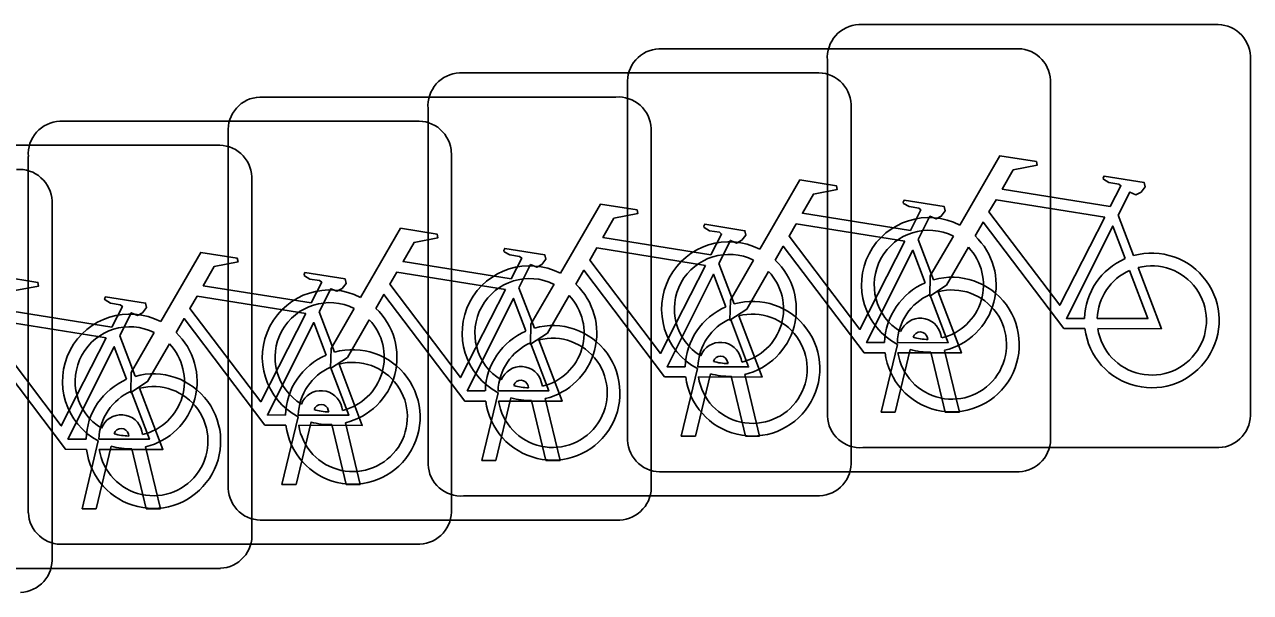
# Model space of a CAD drawing. Extents: x 162186 to 163152, y 385513 to 386513.
# Drawn here: x 162779.301 to 162782.197, y 386422.564 to 386423.906 of the extents above; entities that cross this region are included whole.
import ezdxf

# ---------------------------------------------------------------- set-up
doc = ezdxf.new("R2010")
doc.units = 0
doc.layers.add('IMGEO_Fietsenrek', color=7, linetype='Continuous')

msp = doc.modelspace()

# ---------------------------------------------------------------- linework, layer by layer
at = {"layer": 'IMGEO_Fietsenrek'}
for p, q in [((162781.2719, 386423.9055), (162782.1128, 386423.9055)), ((162782.1128, 386423.9055), (162781.2719, 386423.9055)), ((162780.7999, 386423.8485), (162781.6408, 386423.8485)), ((162781.6408, 386423.8485), (162780.7999, 386423.8485)), ((162781.1975, 386422.9809), (162781.1975, 386423.8218)), ((162781.1975, 386423.8218), (162781.1975, 386422.9809)), ((162782.1965, 386423.8311), (162782.1965, 386422.9902)), ((162782.1965, 386422.9902), (162782.1965, 386423.8311)), ((162780.3289, 386423.7915), (162781.1698, 386423.7915)), ((162781.1698, 386423.7915), (162780.3289, 386423.7915)), ((162780.7255, 386422.9239), (162780.7255, 386423.7648)), ((162780.7255, 386423.7648), (162780.7255, 386422.9239)), ((162781.7245, 386423.7741), (162781.7245, 386422.9332)), ((162781.7245, 386422.9332), (162781.7245, 386423.7741)), ((162779.8569, 386423.7345), (162780.6978, 386423.7345)), ((162780.6978, 386423.7345), (162779.8569, 386423.7345)), ((162780.2545, 386422.8669), (162780.2545, 386423.7078)), ((162780.2545, 386423.7078), (162780.2545, 386422.8669)), ((162781.2535, 386423.7171), (162781.2535, 386422.8762)), ((162781.2535, 386422.8762), (162781.2535, 386423.7171)), ((162779.3849, 386423.6775), (162780.2258, 386423.6775)), ((162780.2258, 386423.6775), (162779.3849, 386423.6775)), ((162779.7825, 386422.8099), (162779.7825, 386423.6508)), ((162779.7825, 386423.6508), (162779.7825, 386422.8099)), ((162780.7815, 386423.6601), (162780.7815, 386422.8192)), ((162780.7815, 386422.8192), (162780.7815, 386423.6601)), ((162778.9139, 386423.6205), (162779.7548, 386423.6205)), ((162779.7548, 386423.6205), (162778.9139, 386423.6205)), ((162779.3105, 386422.7529), (162779.3105, 386423.5938)), ((162779.3105, 386423.5938), (162779.3105, 386422.7529)), ((162780.3095, 386423.6031), (162780.3095, 386422.7622)), ((162780.3095, 386422.7622), (162780.3095, 386423.6031)), ((162779.8385, 386423.5461), (162779.8385, 386422.7052)), ((162779.8385, 386422.7052), (162779.8385, 386423.5461)), ((162779.3665, 386423.4891), (162779.3665, 386422.6482)), ((162779.3665, 386422.6482), (162779.3665, 386423.4891)), ((162781.8842, 386423.4552), (162781.9205, 386423.36)), ((162781.4122, 386423.3982), (162781.4485, 386423.303)), ((162780.9412, 386423.3412), (162780.9775, 386423.246)), ((162780.4692, 386423.2842), (162780.5055, 386423.189)), ((162779.9972, 386423.2272), (162780.0335, 386423.132)), ((162779.5262, 386423.1702), (162779.5625, 386423.075)), ((162781.4349, 386423.1619), (162781.4339, 386423.1662)), ((162781.4656, 386423.1734), (162781.4674, 386423.1655)), ((162781.3245, 386422.9903), (162781.3628, 386423.1503)), ((162781.3932, 386423.1381), (162781.3579, 386422.9903)), ((162781.476, 386422.9903), (162781.4421, 386423.132)), ((162781.4744, 386423.1363), (162781.5094, 386422.9903)), ((162780.9629, 386423.1049), (162780.9619, 386423.1092)), ((162780.9936, 386423.1164), (162780.9954, 386423.1085)), ((162780.8525, 386422.9333), (162780.8908, 386423.0933)), ((162780.9212, 386423.0811), (162780.8859, 386422.9333)), ((162781.004, 386422.9333), (162780.9701, 386423.075)), ((162781.0024, 386423.0793), (162781.0374, 386422.9333)), ((162780.3815, 386422.8763), (162780.4198, 386423.0363)), ((162780.4919, 386423.0479), (162780.4909, 386423.0522)), ((162780.5226, 386423.0594), (162780.5244, 386423.0515)), ((162780.4502, 386423.0241), (162780.4149, 386422.8763)), ((162780.533, 386422.8763), (162780.4991, 386423.018)), ((162780.5314, 386423.0223), (162780.5664, 386422.8763)), ((162779.9095, 386422.8193), (162779.9478, 386422.9793)), ((162780.0199, 386422.9909), (162780.0189, 386422.9952)), ((162780.0506, 386423.0024), (162780.0524, 386422.9945)), ((162781.3579, 386422.9903), (162781.3245, 386422.9903)), ((162781.5094, 386422.9903), (162781.476, 386422.9903)), ((162779.9782, 386422.9671), (162779.9429, 386422.8193)), ((162780.061, 386422.8193), (162780.0271, 386422.961)), ((162780.0594, 386422.9653), (162780.0944, 386422.8193)), ((162779.4375, 386422.7623), (162779.4758, 386422.9223)), ((162779.5479, 386422.9339), (162779.5469, 386422.9382)), ((162779.5786, 386422.9454), (162779.5804, 386422.9375)), ((162780.8859, 386422.9333), (162780.8525, 386422.9333)), ((162781.0374, 386422.9333), (162781.004, 386422.9333)), ((162779.5062, 386422.9101), (162779.4709, 386422.7623)), ((162779.589, 386422.7623), (162779.5551, 386422.904)), ((162779.5874, 386422.9083), (162779.6224, 386422.7623)), ((162782.1221, 386422.9065), (162781.2812, 386422.9065)), ((162781.2812, 386422.9065), (162782.1221, 386422.9065)), ((162780.4149, 386422.8763), (162780.3815, 386422.8763)), ((162780.5664, 386422.8763), (162780.533, 386422.8763)), ((162781.6501, 386422.8495), (162780.8092, 386422.8495)), ((162780.8092, 386422.8495), (162781.6501, 386422.8495)), ((162779.9429, 386422.8193), (162779.9095, 386422.8193)), ((162780.0944, 386422.8193), (162780.061, 386422.8193)), ((162781.1791, 386422.7925), (162780.3382, 386422.7925)), ((162780.3382, 386422.7925), (162781.1791, 386422.7925)), ((162779.4709, 386422.7623), (162779.4375, 386422.7623)), ((162779.6224, 386422.7623), (162779.589, 386422.7623)), ((162780.7071, 386422.7355), (162779.8662, 386422.7355)), ((162779.8662, 386422.7355), (162780.7071, 386422.7355)), ((162780.2351, 386422.6785), (162779.3942, 386422.6785)), ((162779.3942, 386422.6785), (162780.2351, 386422.6785)), ((162779.7641, 386422.6215), (162778.9232, 386422.6215)), ((162778.9232, 386422.6215), (162779.7641, 386422.6215))]:
    msp.add_line(p, q, dxfattribs=at)
for points in [[(162781.5101, 386423.4322), (162781.6048, 386423.5957), (162781.691, 386423.5819), (162781.6927, 386423.5732), (162781.6366, 386423.5623), (162781.6104, 386423.517), (162781.8656, 386423.4762)], [(162781.0381, 386423.3752), (162781.1328, 386423.5387), (162781.219, 386423.5249), (162781.2207, 386423.5162), (162781.1646, 386423.5053), (162781.1384, 386423.46), (162781.3936, 386423.4192)], [(162781.8656, 386423.4762), (162781.8906, 386423.525), (162781.8855, 386423.529), (162781.8623, 386423.5327), (162781.8496, 386423.5402), (162781.8486, 386423.5433), (162781.8508, 386423.5479), (162781.9456, 386423.5328), (162781.9479, 386423.5225), (162781.9385, 386423.5101), (162781.9261, 386423.5037), (162781.9116, 386423.5099), (162781.8842, 386423.4552)], [(162780.5671, 386423.3182), (162780.6618, 386423.4817), (162780.748, 386423.4679), (162780.7497, 386423.4592), (162780.6936, 386423.4483), (162780.6674, 386423.403), (162780.9226, 386423.3622)], [(162781.3936, 386423.4192), (162781.4186, 386423.468), (162781.4135, 386423.472), (162781.3903, 386423.4757), (162781.3776, 386423.4832), (162781.3766, 386423.4863), (162781.3788, 386423.4909), (162781.4736, 386423.4758), (162781.4759, 386423.4655), (162781.4665, 386423.4531), (162781.4541, 386423.4467), (162781.4396, 386423.4529), (162781.4122, 386423.3982)], [(162781.8527, 386423.451), (162781.5959, 386423.492), (162781.5792, 386423.4632), (162781.7462, 386423.2429), (162781.8527, 386423.451)], [(162780.0951, 386423.2612), (162780.1898, 386423.4247), (162780.276, 386423.4109), (162780.2777, 386423.4022), (162780.2216, 386423.3913), (162780.1954, 386423.346), (162780.4506, 386423.3052)], [(162780.9226, 386423.3622), (162780.9476, 386423.411), (162780.9425, 386423.415), (162780.9193, 386423.4187), (162780.9066, 386423.4262), (162780.9056, 386423.4293), (162780.9078, 386423.4339), (162781.0026, 386423.4188), (162781.0049, 386423.4085), (162780.9955, 386423.3961), (162780.9831, 386423.3897), (162780.9686, 386423.3959), (162780.9412, 386423.3412)], [(162781.3807, 386423.394), (162781.1239, 386423.435), (162781.1072, 386423.4062), (162781.2742, 386423.1859), (162781.3807, 386423.394)], [(162781.8058, 386423.1875), (162781.7561, 386423.1876), (162781.5654, 386423.4393), (162781.5464, 386423.4065)], [(162781.9007, 386423.353), (162781.8714, 386423.4298), (162781.762, 386423.2117), (162781.8047, 386423.2116)], [(162781.5308, 386423.3797), (162781.4792, 386423.2905), (162781.4393, 386423.2645), (162781.4405, 386423.312), (162781.495, 386423.4062)], [(162779.6231, 386423.2042), (162779.7178, 386423.3677), (162779.804, 386423.3539), (162779.8057, 386423.3452), (162779.7496, 386423.3343), (162779.7234, 386423.289), (162779.9786, 386423.2482)], [(162780.4506, 386423.3052), (162780.4756, 386423.354), (162780.4705, 386423.358), (162780.4473, 386423.3617), (162780.4346, 386423.3692), (162780.4336, 386423.3723), (162780.4358, 386423.3769), (162780.5306, 386423.3618), (162780.5329, 386423.3515), (162780.5235, 386423.3391), (162780.5111, 386423.3327), (162780.4966, 386423.3389), (162780.4692, 386423.2842)], [(162780.9097, 386423.337), (162780.6529, 386423.378), (162780.6362, 386423.3492), (162780.8032, 386423.1289), (162780.9097, 386423.337)], [(162781.3338, 386423.1305), (162781.2841, 386423.1306), (162781.0934, 386423.3823), (162781.0744, 386423.3495)], [(162781.4287, 386423.296), (162781.3994, 386423.3728), (162781.29, 386423.1547), (162781.3327, 386423.1546)], [(162781.0588, 386423.3227), (162781.0072, 386423.2335), (162780.9673, 386423.2075), (162780.9685, 386423.255), (162781.023, 386423.3492)], [(162781.9312, 386423.3318), (162781.9862, 386423.1872), (162781.8361, 386423.1875)], [(162779.1521, 386423.1472), (162779.2468, 386423.3107), (162779.333, 386423.2969), (162779.3347, 386423.2882), (162779.2786, 386423.2773), (162779.2524, 386423.232), (162779.5076, 386423.1912)], [(162779.9786, 386423.2482), (162780.0036, 386423.297), (162779.9985, 386423.301), (162779.9753, 386423.3047), (162779.9626, 386423.3122), (162779.9616, 386423.3153), (162779.9638, 386423.3199), (162780.0586, 386423.3048), (162780.0609, 386423.2945), (162780.0515, 386423.2821), (162780.0391, 386423.2757), (162780.0246, 386423.2819), (162779.9972, 386423.2272)], [(162780.4377, 386423.28), (162780.1809, 386423.321), (162780.1642, 386423.2922), (162780.3312, 386423.0719), (162780.4377, 386423.28)], [(162780.8628, 386423.0735), (162780.8131, 386423.0736), (162780.6224, 386423.3253), (162780.6034, 386423.2925)], [(162780.9577, 386423.239), (162780.9284, 386423.3158), (162780.819, 386423.0977), (162780.8617, 386423.0976)], [(162781.8347, 386423.2115), (162781.9546, 386423.2113), (162781.9114, 386423.3249)], [(162780.3908, 386423.0165), (162780.3411, 386423.0166), (162780.1504, 386423.2683), (162780.1314, 386423.2355)], [(162780.5878, 386423.2657), (162780.5362, 386423.1765), (162780.4963, 386423.1505), (162780.4975, 386423.198), (162780.552, 386423.2922)], [(162781.3627, 386423.1545), (162781.4826, 386423.1543), (162781.4394, 386423.2679)], [(162781.4592, 386423.2748), (162781.5142, 386423.1302), (162781.3641, 386423.1305)], [(162779.5076, 386423.1912), (162779.5326, 386423.24), (162779.5275, 386423.244), (162779.5043, 386423.2477), (162779.4916, 386423.2552), (162779.4906, 386423.2583), (162779.4928, 386423.2629), (162779.5876, 386423.2478), (162779.5899, 386423.2375), (162779.5805, 386423.2251), (162779.5681, 386423.2187), (162779.5536, 386423.2249), (162779.5262, 386423.1702)], [(162779.9657, 386423.223), (162779.7089, 386423.264), (162779.6922, 386423.2352), (162779.8592, 386423.0149), (162779.9657, 386423.223)], [(162780.4857, 386423.182), (162780.4564, 386423.2588), (162780.347, 386423.0407), (162780.3897, 386423.0406)], [(162779.9188, 386422.9595), (162779.8691, 386422.9596), (162779.6784, 386423.2113), (162779.6594, 386423.1785)], [(162780.1158, 386423.2087), (162780.0642, 386423.1195), (162780.0243, 386423.0935), (162780.0255, 386423.141), (162780.08, 386423.2352)], [(162780.8917, 386423.0975), (162781.0116, 386423.0973), (162780.9684, 386423.2109)], [(162780.9882, 386423.2178), (162781.0432, 386423.0732), (162780.8931, 386423.0735)], [(162779.4947, 386423.166), (162779.2379, 386423.207), (162779.2212, 386423.1782), (162779.3882, 386422.9579), (162779.4947, 386423.166)], [(162780.0137, 386423.125), (162779.9844, 386423.2018), (162779.875, 386422.9837), (162779.9177, 386422.9836)], [(162779.4478, 386422.9025), (162779.3981, 386422.9026), (162779.2074, 386423.1543), (162779.1884, 386423.1215)], [(162779.6438, 386423.1517), (162779.5922, 386423.0625), (162779.5523, 386423.0365), (162779.5535, 386423.084), (162779.608, 386423.1782)], [(162780.4197, 386423.0405), (162780.5396, 386423.0403), (162780.4964, 386423.1539)], [(162780.5162, 386423.1608), (162780.5712, 386423.0162), (162780.4211, 386423.0165)], [(162779.5427, 386423.068), (162779.5134, 386423.1448), (162779.404, 386422.9267), (162779.4467, 386422.9266)], [(162779.9477, 386422.9835), (162780.0676, 386422.9833), (162780.0244, 386423.0969)], [(162780.0442, 386423.1038), (162780.0992, 386422.9592), (162779.9491, 386422.9595)], [(162779.4767, 386422.9265), (162779.5966, 386422.9263), (162779.5534, 386423.0399)], [(162779.5732, 386423.0468), (162779.6282, 386422.9022), (162779.4781, 386422.9025)]]:
    msp.add_lwpolyline(points, dxfattribs=at)
for centre, radius, start, end in [((162781.2752, 386423.8276), 0.0779, 92.4484, 184.2845), ((162781.2752, 386423.8276), 0.0779, 92.4484, 184.2845), ((162782.1186, 386423.8278), 0.0779, 2.4484, 94.2845), ((162782.1186, 386423.8278), 0.0779, 2.4484, 94.2845), ((162780.8032, 386423.7706), 0.0779, 92.4484, 184.2845), ((162780.8032, 386423.7706), 0.0779, 92.4484, 184.2845), ((162781.6466, 386423.7708), 0.0779, 2.4484, 94.2845), ((162781.6466, 386423.7708), 0.0779, 2.4484, 94.2845), ((162780.3322, 386423.7136), 0.0779, 92.4484, 184.2845), ((162780.3322, 386423.7136), 0.0779, 92.4484, 184.2845), ((162781.1756, 386423.7138), 0.0779, 2.4484, 94.2845), ((162781.1756, 386423.7138), 0.0779, 2.4484, 94.2845), ((162779.8602, 386423.6566), 0.0779, 92.4484, 184.2845), ((162779.8602, 386423.6566), 0.0779, 92.4484, 184.2845), ((162780.7036, 386423.6568), 0.0779, 2.4484, 94.2845), ((162780.7036, 386423.6568), 0.0779, 2.4484, 94.2845), ((162779.3882, 386423.5996), 0.0779, 92.4484, 184.2845), ((162779.3882, 386423.5996), 0.0779, 92.4484, 184.2845), ((162780.2316, 386423.5998), 0.0779, 2.4484, 94.2845), ((162780.2316, 386423.5998), 0.0779, 2.4484, 94.2845), ((162779.7606, 386423.5428), 0.0779, 2.4484, 94.2845), ((162779.7606, 386423.5428), 0.0779, 2.4484, 94.2845), ((162779.2886, 386423.4858), 0.0779, 2.4484, 94.2845), ((162779.2886, 386423.4858), 0.0779, 2.4484, 94.2845), ((162781.4371, 386423.2909), 0.159, 62.6766, 242.1369), ((162781.4371, 386423.2909), 0.129, 63.3192, 238.903), ((162780.9651, 386423.2339), 0.159, 62.6766, 242.1369), ((162781.4371, 386423.2909), 0.159, 283.5766, 46.6042), ((162780.9651, 386423.2339), 0.129, 63.3192, 238.903), ((162781.4371, 386423.2909), 0.129, 283.6043, 43.4302), ((162781.9637, 386423.2069), 0.159, 187.0065, 105.7708), ((162780.4941, 386423.1769), 0.159, 62.6766, 242.1369), ((162780.9651, 386423.2339), 0.159, 283.5766, 46.6042), ((162781.9637, 386423.2069), 0.159, 113.3408, 178.3217), ((162781.9637, 386423.2069), 0.129, 188.6715, 104.5883), ((162780.4941, 386423.1769), 0.129, 63.3192, 238.903), ((162780.9651, 386423.2339), 0.129, 283.6043, 43.4302), ((162781.4917, 386423.1499), 0.159, 187.0065, 105.7708), ((162781.9637, 386423.2069), 0.129, 113.923, 177.9556), ((162780.0221, 386423.1199), 0.159, 62.6766, 242.1369), ((162780.4941, 386423.1769), 0.159, 283.5766, 46.6042), ((162781.4917, 386423.1499), 0.159, 113.3408, 178.3217), ((162781.4917, 386423.1499), 0.129, 113.923, 177.9556), ((162781.4917, 386423.1499), 0.129, 188.6715, 104.5883), ((162780.0221, 386423.1199), 0.129, 63.3192, 238.903), ((162780.4941, 386423.1769), 0.129, 283.6043, 43.4302), ((162781.0207, 386423.0929), 0.159, 113.3408, 178.3217), ((162781.0207, 386423.0929), 0.159, 187.0065, 105.7708), ((162779.5501, 386423.0629), 0.159, 62.6766, 242.1369), ((162780.0221, 386423.1199), 0.159, 283.5766, 46.6042), ((162781.0207, 386423.0929), 0.129, 113.923, 177.9556), ((162781.0207, 386423.0929), 0.129, 188.6715, 104.5883), ((162781.4169, 386423.1623), 0.0499, 12.8025, 158.6934), ((162779.5501, 386423.0629), 0.129, 63.3192, 238.903), ((162780.0221, 386423.1199), 0.129, 283.6043, 43.4302), ((162780.5487, 386423.0359), 0.159, 113.3408, 178.3217), ((162780.5487, 386423.0359), 0.159, 187.0065, 105.7708), ((162779.5501, 386423.0629), 0.159, 283.5766, 46.6042), ((162780.5487, 386423.0359), 0.129, 113.923, 177.9556), ((162780.5487, 386423.0359), 0.129, 188.6715, 104.5883), ((162780.9449, 386423.1053), 0.0499, 12.8025, 158.6934), ((162781.4169, 386423.1623), 0.0174, 12.8025, 163.4502), ((162781.4371, 386423.2909), 0.129, 253.415, 269.0204), ((162779.5501, 386423.0629), 0.129, 283.6043, 43.4302), ((162780.0767, 386422.9789), 0.159, 113.3408, 178.3217), ((162780.0767, 386422.9789), 0.159, 187.0065, 105.7708), ((162781.4371, 386423.2909), 0.159, 253.9967, 271.7867), ((162780.0767, 386422.9789), 0.129, 113.923, 177.9556), ((162780.0767, 386422.9789), 0.129, 188.6715, 104.5883), ((162780.4739, 386423.0483), 0.0499, 12.8025, 158.6934), ((162780.9449, 386423.1053), 0.0174, 12.8025, 163.4502), ((162780.9651, 386423.2339), 0.129, 253.415, 269.0204), ((162779.6057, 386422.9219), 0.159, 113.3408, 178.3217), ((162779.6057, 386422.9219), 0.159, 187.0065, 105.7708), ((162780.4739, 386423.0483), 0.0174, 12.8025, 163.4502), ((162780.9651, 386423.2339), 0.159, 253.9967, 271.7867), ((162779.6057, 386422.9219), 0.129, 113.923, 177.9556), ((162779.6057, 386422.9219), 0.129, 188.6715, 104.5883), ((162780.0019, 386422.9913), 0.0499, 12.8025, 158.6934), ((162780.4941, 386423.1769), 0.129, 253.415, 269.0204), ((162780.0019, 386422.9913), 0.0174, 12.8025, 163.4502), ((162780.4941, 386423.1769), 0.159, 253.9967, 271.7867), ((162779.5299, 386422.9343), 0.0499, 12.8025, 158.6934), ((162780.0221, 386423.1199), 0.129, 253.415, 269.0204), ((162781.2754, 386422.9842), 0.0779, 182.4484, 274.2845), ((162781.2754, 386422.9842), 0.0779, 182.4484, 274.2845), ((162782.1188, 386422.9844), 0.0779, 272.4484, 4.2845), ((162782.1188, 386422.9844), 0.0779, 272.4484, 4.2845), ((162779.5299, 386422.9343), 0.0174, 12.8025, 163.4502), ((162780.0221, 386423.1199), 0.159, 253.9967, 271.7867), ((162779.5501, 386423.0629), 0.129, 253.415, 269.0204), ((162780.8034, 386422.9272), 0.0779, 182.4484, 274.2845), ((162780.8034, 386422.9272), 0.0779, 182.4484, 274.2845), ((162781.6468, 386422.9274), 0.0779, 272.4484, 4.2845), ((162781.6468, 386422.9274), 0.0779, 272.4484, 4.2845), ((162779.5501, 386423.0629), 0.159, 253.9967, 271.7867), ((162780.3324, 386422.8702), 0.0779, 182.4484, 274.2845), ((162780.3324, 386422.8702), 0.0779, 182.4484, 274.2845), ((162781.1758, 386422.8704), 0.0779, 272.4484, 4.2845), ((162781.1758, 386422.8704), 0.0779, 272.4484, 4.2845), ((162779.8604, 386422.8132), 0.0779, 182.4484, 274.2845), ((162779.8604, 386422.8132), 0.0779, 182.4484, 274.2845), ((162780.7038, 386422.8134), 0.0779, 272.4484, 4.2845), ((162780.7038, 386422.8134), 0.0779, 272.4484, 4.2845), ((162779.3884, 386422.7562), 0.0779, 182.4484, 274.2845), ((162779.3884, 386422.7562), 0.0779, 182.4484, 274.2845), ((162780.2318, 386422.7564), 0.0779, 272.4484, 4.2845), ((162780.2318, 386422.7564), 0.0779, 272.4484, 4.2845), ((162779.7608, 386422.6994), 0.0779, 272.4484, 4.2845), ((162779.7608, 386422.6994), 0.0779, 272.4484, 4.2845), ((162779.2888, 386422.6424), 0.0779, 272.4484, 4.2845), ((162779.2888, 386422.6424), 0.0779, 272.4484, 4.2845)]:
    msp.add_arc(centre, radius, start, end, dxfattribs=at)

doc.saveas('drawing.dxf')
